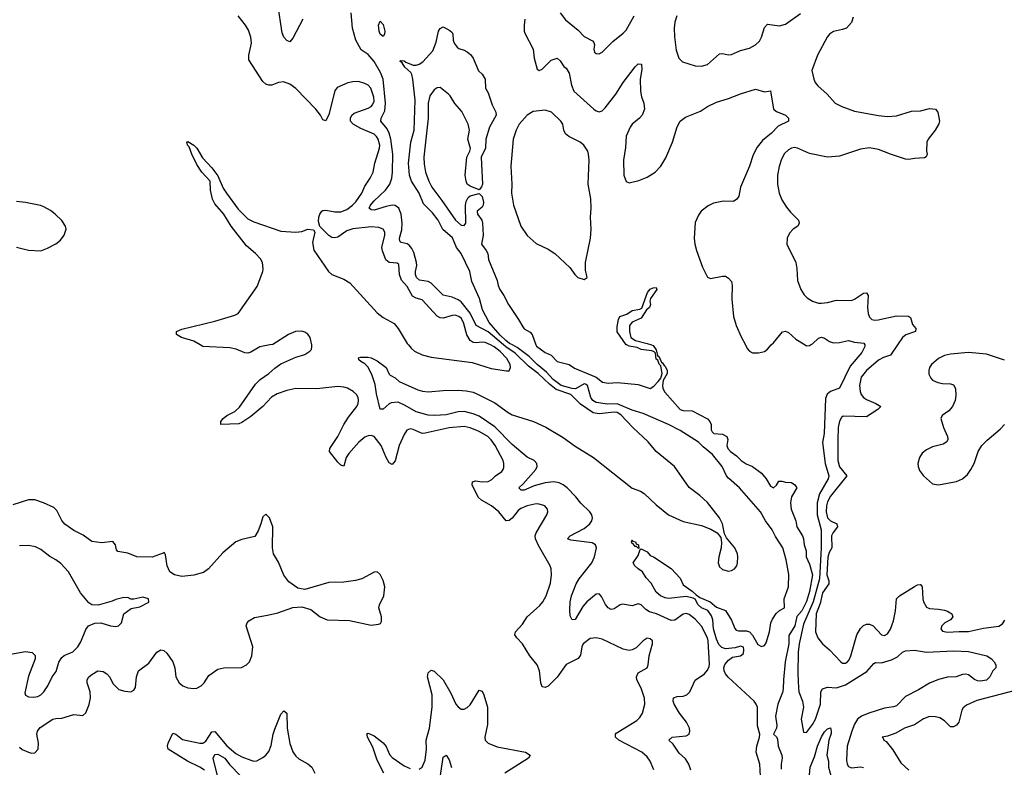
# Model space of a CAD drawing. Header units: inches. Extents: x 1682530 to 1839546, y 640742 to 791647.
# Tile 561 of 656: x 1821870 to 1828428, y 647189 to 652165. Entities that reach past the tile are written whole.
import ezdxf

# ---------------------------------------------------------------- set-up
doc = ezdxf.new("R2010")
doc.units = ezdxf.units.IN
doc.header["$MEASUREMENT"] = 0
doc.layers.add('B8624', color=7, linetype='Continuous')
doc.layers.add('B8625', color=7, linetype='Continuous')

msp = doc.modelspace()

# ---------------------------------------------------------------- linework, layer by layer
at = {"layer": 'B8624', "color": 5}
for points, elevation in [([(1823537.1, 650000), (1823470, 649987.2), (1823410, 649951.1), (1823390, 649946.4), (1823370, 649948.7), (1823312.3, 649972.3), (1823270, 649982), (1823089.7, 649989.7), (1823072.6, 650000)], 380), ([(1826092.9, 647172.9), (1826069.8, 647230), (1826050, 647258.3), (1826014, 647290), (1825861.3, 647370), (1825837.4, 647390), (1825837.4, 647410), (1825843.6, 647416.4), (1825980.7, 647499.3), (1826000.6, 647519.4), (1826017.2, 647550), (1826032.9, 647610), (1826030.9, 647649.1), (1826010, 647716.2), (1825981.4, 647770), (1825978.5, 647790), (1825990, 647817.1), (1826050, 647851), (1826056.9, 647870), (1826062, 647930), (1826085.2, 648010), (1826084, 648030), (1826070, 648044), (1826050, 648049), (1826022.8, 648030), (1825977, 647983), (1825950.4, 647969.6), (1825930, 647967.3), (1825890, 647975.8), (1825750, 648042.4), (1825709, 648051), (1825670, 648045.4), (1825624, 648010), (1825614.4, 647990), (1825605.1, 647934.9), (1825590, 647913.5), (1825510, 647874), (1825450, 647787.7), (1825390, 647729.8), (1825370, 647718.9), (1825350, 647724.5), (1825341.8, 647750), (1825331.7, 647830), (1825316.8, 647870), (1825268.5, 647930), (1825218.9, 648010), (1825180.5, 648050), (1825168.3, 648070), (1825171.5, 648090), (1825218, 648142), (1825249.7, 648190), (1825334.8, 648265.2), (1825355.1, 648290), (1825376, 648330), (1825405.9, 648414.1), (1825412, 648470), (1825409.7, 648510), (1825403.5, 648530), (1825325.3, 648665.3), (1825304.5, 648710), (1825302.7, 648730), (1825309.8, 648750), (1825380.5, 648870), (1825387.8, 648890), (1825386, 648906), (1825368.3, 648928.3), (1825330, 648940.5), (1825310, 648941.7), (1825250, 648928.8), (1825207.8, 648912.2), (1825190, 648897.6), (1825150, 648847.6), (1825130, 648832.2), (1825110, 648828.3), (1825060.4, 648890), (1825011.8, 648930), (1824946.1, 648966.1), (1824925.6, 648985.6), (1824891.7, 649050), (1824884.5, 649070), (1824886.4, 649090), (1824905.3, 649094.7), (1824950, 649088), (1824990, 649090.8), (1825015.3, 649104.7), (1825039.7, 649130), (1825081.8, 649158.2), (1825090.9, 649170), (1825094.5, 649185.5), (1825095, 649210), (1825089.8, 649230), (1825036.5, 649330), (1825010, 649369), (1824987.9, 649390), (1824930, 649424.7), (1824870, 649449.2), (1824830, 649458), (1824730, 649447.5), (1824570, 649412.2), (1824550, 649411.6), (1824490, 649438.3), (1824470, 649441.6), (1824447.9, 649432.1), (1824430, 649403.7), (1824398.5, 649330), (1824370, 649229.4), (1824350, 649204.7), (1824330, 649216.3), (1824310, 649251.3), (1824277.4, 649330), (1824231.6, 649390), (1824210, 649398), (1824190, 649395), (1824170, 649385.4), (1824130, 649352.1), (1824062, 649278), (1824044.1, 649250), (1824030, 649192.3), (1824010, 649199.7), (1823990, 649219.3), (1823934.3, 649290), (1823936.4, 649310), (1823988.2, 649390), (1824029, 649471), (1824060.3, 649519.7), (1824114.8, 649590), (1824123.5, 649610), (1824127.4, 649630), (1824123.5, 649650), (1824112.6, 649670), (1824091.2, 649691.2), (1824053.5, 649713.5), (1824030, 649720.2), (1823990, 649723), (1823850, 649709), (1823710, 649710.9), (1823650, 649696.6), (1823585.5, 649674.5), (1823546.8, 649653.2), (1823490.1, 649589.9), (1823410, 649524.1), (1823350, 649484.2), (1823330, 649476), (1823209, 649470), (1823209.5, 649490), (1823225.1, 649510), (1823249.6, 649530), (1823303.7, 649556.3), (1823334.9, 649585.1), (1823440.6, 649739.4), (1823471.2, 649770), (1823529.7, 649810), (1823570, 649846.4), (1823610, 649874.7), (1823710, 649918.5), (1823770, 649937.6), (1823802, 649958), (1823812.7, 649970), (1823817, 649990), (1823814.9, 650000)], 380), ([(1826340.3, 647170), (1826326.4, 647210), (1826304, 647244), (1826262.1, 647282.1), (1826221.8, 647341.8), (1826194, 647370), (1826215.3, 647390), (1826310, 647397.8), (1826329.6, 647410), (1826334.2, 647430), (1826331.8, 647450), (1826310.8, 647490), (1826263.9, 647550), (1826229.7, 647610), (1826221.3, 647630), (1826224.5, 647650), (1826250, 647659.5), (1826290, 647661.1), (1826314, 647670), (1826332.8, 647690), (1826370, 647767.7), (1826430, 647810.5), (1826450, 647835.5), (1826461.2, 647858.8), (1826464.4, 647875.6), (1826455.3, 648030), (1826450, 648050.6), (1826410, 648127.1), (1826370, 648174.1), (1826330, 648205.5), (1826310, 648213.5), (1826290, 648208.6), (1826232.5, 648167.5), (1826210, 648166.8), (1826111, 648210), (1826063.8, 648223.8), (1826040.2, 648240.2), (1826010, 648270.8), (1825990, 648277.2), (1825950, 648262.7), (1825885.4, 648274.6), (1825869.3, 648270.7), (1825830, 648243.1), (1825810, 648239.1), (1825790, 648249.7), (1825771.9, 648271.9), (1825745.9, 648325.9), (1825730, 648344), (1825710, 648340.8), (1825647.8, 648290), (1825620.7, 648259.3), (1825570, 648173.2), (1825548.7, 648170), (1825536.2, 648196.2), (1825533.6, 648233.6), (1825535.5, 648290), (1825544.6, 648330), (1825577.3, 648410), (1825597, 648443), (1825681.5, 648550), (1825699.3, 648590), (1825711, 648650), (1825704.2, 648670), (1825683.6, 648683.6), (1825541.1, 648701.1), (1825519.3, 648710), (1825536.9, 648730), (1825630, 648778.9), (1825667.7, 648810), (1825681.1, 648830), (1825685.5, 648850), (1825679.8, 648870), (1825666.8, 648890), (1825607.3, 648947.3), (1825573.6, 648990), (1825515.7, 649050), (1825490, 649069.2), (1825462.1, 649082.1), (1825428.7, 649088.7), (1825370, 649082.1), (1825296.9, 649063.1), (1825230, 649034), (1825210, 649033), (1825194.3, 649050), (1825223.7, 649076.3), (1825308.8, 649170), (1825317.1, 649190), (1825313.3, 649210), (1825297.4, 649230), (1825250, 649253.6), (1825150, 649336.9), (1825035.5, 649455.5), (1824930, 649525.2), (1824890, 649542.1), (1824830, 649557.4), (1824790, 649554.1), (1824710, 649535.1), (1824634, 649530), (1824590, 649532.1), (1824510, 649555.2), (1824437.7, 649597.7), (1824390, 649619.2), (1824344.9, 649615.1), (1824330, 649607.7), (1824290, 649573.6), (1824270, 649573.2), (1824245.5, 649674.5), (1824236.8, 649736.8), (1824217.7, 649797.7), (1824191.3, 649851.3), (1824170, 649875.3), (1824142, 649890), (1824130, 649902), (1824126, 649914), (1824141.2, 649918.8), (1824190, 649918), (1824210, 649914.4), (1824250, 649894), (1824310, 649850.4), (1824330, 649806), (1824338, 649798), (1824370, 649782), (1824398, 649758), (1824521.8, 649701.8), (1824552.1, 649692.1), (1824590, 649687.1), (1824690, 649696.5), (1824790, 649699.6), (1824844.4, 649695.6), (1824890, 649685), (1824915.9, 649675.9), (1825035.1, 649615.1), (1825123.9, 649550), (1825150, 649535.9), (1825292.7, 649490), (1825373.3, 649453.3), (1825490, 649384.5), (1825570, 649326.8), (1825691.3, 649251.3), (1825950, 649046), (1826005.9, 649025.9), (1826030, 649012.2), (1826110, 648935.8), (1826190.7, 648870), (1826290, 648824.5), (1826410, 648797.4), (1826473.6, 648773.6), (1826516.4, 648750), (1826539.3, 648719.3), (1826545.1, 648685.1), (1826542.4, 648650), (1826525.8, 648590), (1826521.5, 648550), (1826530, 648523.8), (1826550, 648506.3), (1826590, 648494.9), (1826610, 648498), (1826630, 648508.8), (1826645.7, 648530), (1826651, 648549), (1826652.2, 648590), (1826649.8, 648610), (1826632.5, 648650), (1826576.6, 648716.6), (1826563.8, 648743.8), (1826551.7, 648810), (1826530.4, 648850), (1826451.4, 648951.4), (1826399, 648999), (1826330, 649051.3), (1826230.2, 649190.2), (1826110, 649292), (1826055, 649355), (1825954.6, 649450), (1825874.1, 649534.1), (1825850, 649549.9), (1825830, 649553.1), (1825730, 649540.6), (1825690, 649549.3), (1825605.6, 649605.6), (1825539.9, 649670), (1825444.1, 649704.1), (1825398.7, 649738.7), (1825322.8, 649810), (1825258.2, 649858.2), (1825170, 649946.1), (1825107.6, 649987.6), (1825092.9, 650000)], 360), ([(1824460, 650000), (1824478, 649978), (1824499.7, 649959.7), (1824550, 649935.3), (1824610, 649919.6), (1824884.4, 649884.4), (1825010, 649842.6), (1825113, 649827), (1825131.1, 649828.9), (1825138.9, 649850), (1825136.1, 649870), (1825113.8, 649910), (1825070, 649957.7), (1825030, 649988.7), (1825006.3, 650000)], 380), ([(1826806.8, 647090), (1826799.7, 647210), (1826775, 647290), (1826778.5, 647330), (1826797.3, 647390), (1826799.3, 647410), (1826784.5, 647464.5), (1826783, 647590), (1826775.9, 647610), (1826760.8, 647630), (1826589.5, 647789.5), (1826570.9, 647810), (1826561.2, 647830), (1826560.1, 647850), (1826566.2, 647873.8), (1826590, 647902.2), (1826618.6, 647921.4), (1826670, 647930.5), (1826690, 647945.5), (1826693.6, 647970), (1826690, 647989), (1826670, 647994.5), (1826635.8, 647984.2), (1826570, 647976.6), (1826545.7, 647985.7), (1826525.7, 648005.7), (1826510, 648040.9), (1826490, 648109.6), (1826486.9, 648170), (1826476.8, 648196.8), (1826452.8, 648232.8), (1826410, 648251.1), (1826388.5, 648270), (1826368, 648308), (1826355, 648315), (1826310, 648324.6), (1826192.3, 648312.3), (1826170, 648316), (1826139, 648330), (1826110, 648354), (1826074.8, 648414.8), (1826042, 648450), (1826018, 648490), (1825989.3, 648509.3), (1825968, 648530), (1825955.3, 648550), (1825990, 648598), (1826002, 648638), (1826010, 648642), (1826050, 648622.8), (1826070, 648598), (1826092, 648590), (1826210, 648511), (1826268.5, 648448.5), (1826290, 648404), (1826350, 648361.7), (1826376.3, 648336.3), (1826399.3, 648319.3), (1826467.9, 648290), (1826510, 648254.4), (1826570, 648232.4), (1826610, 648167.7), (1826632.8, 648112.8), (1826642, 648102), (1826657.4, 648097.4), (1826710, 648096.9), (1826730.1, 648090.1), (1826750, 648067.7), (1826785.6, 648005.6), (1826810, 647993.1), (1826830, 647999.2), (1826842.6, 648017.4), (1826864.3, 648090), (1826873.2, 648150), (1826884.8, 648175.2), (1826908.2, 648211.8), (1826930, 648233.2), (1826962.9, 648250), (1826960.8, 648310), (1826990.9, 648390), (1826992.5, 648472.5), (1826975.5, 648570), (1826952.7, 648650), (1826904.4, 648724.4), (1826882.6, 648770), (1826837.3, 648830), (1826804.2, 648890), (1826664, 649050), (1826590, 649114.4), (1826577.7, 649130), (1826549.8, 649190), (1826485, 649270), (1826421.1, 649321.1), (1826392, 649352), (1826269, 649430), (1826191.4, 649471.4), (1826023.3, 649543.3), (1825950, 649566.6), (1825850, 649607.3), (1825785, 649605), (1825710, 649617), (1825687.4, 649630), (1825674.3, 649650), (1825650.8, 649730.8), (1825639.6, 649739.6), (1825630, 649742.2), (1825571.1, 649708.9), (1825550, 649709.5), (1825476.7, 649730), (1825422.4, 649770), (1825378.6, 649818.6), (1825315.6, 649870), (1825262.5, 649922.5), (1825184.1, 649984.1), (1825152.9, 650000)], 340), ([(1825308.7, 650000), (1825311.7, 649991.7), (1825370, 649950.4), (1825410, 649932), (1825450, 649890.4), (1825530, 649869.3), (1825566, 649846), (1825710, 649786.4), (1825752.7, 649752.7), (1825790, 649746.2), (1825850.6, 649749.4), (1825990, 649736.3), (1826070, 649710.8), (1826094.6, 649725.4), (1826123.1, 649756.9), (1826140.5, 649779.5), (1826148.9, 649810), (1826140.6, 649860.6), (1826130, 649872.7), (1826119.8, 649899.8), (1826110, 649906.6), (1826104.4, 649944.4), (1826094.8, 649954.8), (1826080.1, 649960.1), (1826010, 649969.9), (1825983, 649983), (1825930, 649991.7), (1825912.9, 650000)], 340), ([(1826078.1, 650000), (1826090, 649995.6), (1826110, 649966.8), (1826117.3, 649930), (1826122.4, 649922.4), (1826130, 649920.5), (1826143.9, 649883.9), (1826150, 649884.2), (1826162.5, 649862.5), (1826170, 649858), (1826183.2, 649830), (1826182.3, 649810), (1826156.7, 649763.3), (1826151.1, 649730), (1826153.5, 649710), (1826166.1, 649686.1), (1826270.1, 649570.1), (1826290, 649563.7), (1826350, 649562.7), (1826450, 649509.4), (1826466.3, 649490), (1826474.5, 649470), (1826474.7, 649434.7), (1826481.2, 649421.2), (1826494, 649410), (1826550, 649405.9), (1826579.3, 649390), (1826586, 649370), (1826578.8, 649330), (1826585.5, 649310), (1826605.3, 649290), (1826643.1, 649263.1), (1826674.4, 649230), (1826707.9, 649207.9), (1826751.6, 649190), (1826810, 649145.8), (1826842.5, 649110), (1826870, 649059.6), (1826890.5, 649049.5), (1826910, 649067), (1826927.2, 649092.8), (1826945.5, 649094.5), (1826970, 649086.8), (1827010, 649083.5), (1827033.2, 649070), (1827045.2, 649050), (1827010.8, 648989.2), (1827004.2, 648950), (1827007.8, 648907.8), (1827039.3, 648830), (1827046.4, 648790), (1827082.8, 648730), (1827090, 648710.6), (1827094.2, 648670), (1827108.1, 648630), (1827107.6, 648590), (1827130, 648540.5), (1827149.5, 648470), (1827130, 648358.3), (1827110, 648291.9), (1827079.8, 648230), (1827046.4, 648193.6), (1827032, 648130), (1826993.7, 648066.3), (1826992.1, 648010), (1826969.1, 647890.9), (1826956.9, 647770), (1826955.4, 647710), (1826950, 647686.3), (1826919, 647610), (1826903.9, 647530), (1826912.2, 647470), (1826910.4, 647450), (1826890.6, 647410), (1826910, 647390.6), (1826916.4, 647376.4), (1826920.9, 647330), (1826946.8, 647270), (1826949.3, 647250), (1826942.6, 647210), (1826942.7, 647177.3)], 340), ([(1826703.6, 650000), (1826716.3, 649976.3), (1826730, 649959.3), (1826751.5, 649948.5), (1826790, 649948.5), (1826830, 649957.6), (1826850, 649972.4), (1826875.7, 650000)], 360), ([(1827497.9, 650000), (1827498.7, 649998.7), (1827499.5, 649990), (1827477.8, 649950), (1827400.7, 649859.3), (1827330, 649711.8), (1827270, 649690.8), (1827247.5, 649672.5), (1827236, 649644), (1827227.9, 649410), (1827218, 649350), (1827233.7, 649210), (1827259.3, 649130), (1827255.4, 649110), (1827196.3, 649010), (1827181, 648950), (1827181.7, 648870), (1827207.6, 648770), (1827208.9, 648750), (1827209.1, 648649.1), (1827197.5, 648442.5), (1827155.5, 648290), (1827090, 648142.6), (1827061.4, 648010), (1827055.9, 647955.9), (1827052, 647812), (1827056.5, 647716.5), (1827060.4, 647690), (1827083.5, 647630), (1827091.1, 647590), (1827073.8, 647510), (1827090, 647422), (1827110, 647421.1), (1827150, 647473.8), (1827171.1, 647510), (1827203.2, 647610), (1827206.8, 647690), (1827218, 647710), (1827250, 647722.9), (1827310, 647716.8), (1827370, 647736.6), (1827512.7, 647827.3), (1827559.4, 647880.6), (1827570, 647885.4), (1827610, 647883.5), (1827676.2, 647903.8), (1827715.7, 647924.3), (1827750, 647954.4), (1827770, 647964.4), (1827830, 647968), (1827910, 647956.1), (1828090, 647964.6), (1828190, 647959), (1828311.7, 647931.7), (1828342, 647910), (1828361, 647890), (1828372, 647870), (1828372, 647850), (1828351.3, 647830), (1828330.8, 647790), (1828310, 647767.8), (1828270, 647762.2), (1828250, 647764.8), (1828230, 647772.8), (1828190, 647803.5), (1828170, 647808.5), (1828150, 647807.4), (1828108.2, 647791.8), (1828050, 647787.7), (1827990, 647774), (1827930, 647749), (1827856, 647704), (1827770, 647659.9), (1827710, 647598.2), (1827690, 647591.2), (1827630, 647583), (1827525.8, 647550), (1827477.2, 647530), (1827450, 647508.9), (1827430, 647476), (1827411.4, 647430), (1827381.5, 647330), (1827377, 647237), (1827380.6, 647210), (1827390, 647194.3), (1827410, 647185), (1827470, 647191), (1827490, 647187.4)], 360), ([(1827102.4, 650000), (1827110, 649995.3), (1827130, 649996.5), (1827136.7, 650000)], 360), ([(1827715.6, 650000), (1827670, 649931.7), (1827622.8, 649917.2), (1827590, 649898), (1827510.1, 649830), (1827474.9, 649785.1), (1827462.6, 649730), (1827467.5, 649690), (1827475.5, 649670), (1827490.8, 649650), (1827510, 649636.3), (1827573.1, 649610), (1827605.3, 649590), (1827585.3, 649570), (1827510, 649522.2), (1827354, 649526), (1827342.5, 649517.5), (1827330, 649492.3), (1827322.3, 649450), (1827318.5, 649370), (1827318.1, 649230), (1827330, 649189.2), (1827378.6, 649130), (1827270, 648993.8), (1827250, 648955.8), (1827242.9, 648930), (1827240.8, 648890), (1827250.1, 648850), (1827270, 648828.4), (1827313.4, 648810), (1827317.1, 648790), (1827287.7, 648752.3), (1827276.4, 648730), (1827278.7, 648650), (1827261.1, 648618.9), (1827252.7, 648587.3), (1827245.3, 648470), (1827258.3, 648430), (1827260.1, 648410), (1827216.2, 648350), (1827201.5, 648278.5), (1827175, 648210), (1827169.3, 648090), (1827185.8, 648050), (1827217.8, 648010), (1827262.6, 647970), (1827338, 647890), (1827350, 647882.6), (1827370, 647882.6), (1827383.7, 647890), (1827395.5, 647904.5), (1827405.1, 647930), (1827444.6, 648070), (1827470, 648113.4), (1827490, 648132.1), (1827510, 648141.6), (1827530, 648142.4), (1827553.4, 648130), (1827610, 648070.4), (1827630, 648066), (1827650, 648078), (1827670, 648107.7), (1827690, 648164), (1827702.9, 648230), (1827710.8, 648310), (1827729.7, 648330), (1827830, 648393.2), (1827850, 648404), (1827866.4, 648406.4), (1827870, 648406.4), (1827880.9, 648390), (1827885.5, 648310), (1827890.2, 648290), (1827910, 648254.6), (1827930, 648245), (1827990, 648242.4), (1828030, 648234.8), (1828050, 648228.2), (1828078.9, 648210), (1828084.2, 648190), (1828070.4, 648170), (1828032.7, 648150), (1828012, 648130), (1828005.3, 648110), (1828015.1, 648095.1), (1828048.4, 648088.4), (1828126.4, 648093.6), (1828190, 648092.2), (1828290, 648115.2), (1828391.5, 648128.5), (1828416.5, 648143.5), (1828431.9, 648168.1)], 380), ([(1828430, 649898), (1828310, 649938.5), (1828190, 649949.9), (1828070, 649938.7), (1828030, 649930.8), (1827990, 649909.7), (1827943.2, 649870), (1827930.2, 649850), (1827925, 649830), (1827925.6, 649805.6), (1827938.7, 649778.7), (1827950, 649766.7), (1827984.9, 649750), (1828016.3, 649743.7), (1828070, 649741.2), (1828090, 649733.8), (1828102.6, 649710), (1828104.7, 649664.7), (1828100.1, 649630), (1828083.2, 649590), (1828058.3, 649561.7), (1828014.4, 649530), (1828006, 649510), (1828022.8, 649450), (1828049.1, 649390), (1828051.6, 649370), (1828045.4, 649354.6), (1828020.9, 649339.1), (1827950, 649321.6), (1827910, 649303.1), (1827880.5, 649279.5), (1827862.8, 649250), (1827852.6, 649210), (1827853.8, 649190), (1827863.4, 649163.4), (1827889.3, 649129.3), (1827950, 649076.4), (1827988.5, 649068.5), (1828110, 649091.3), (1828150, 649107.9), (1828182.8, 649137.2), (1828205.6, 649170), (1828226.4, 649210), (1828253.3, 649290), (1828277.7, 649330), (1828312.7, 649367.3), (1828400, 649440), (1828430, 649470.4)], 420), ([(1821870, 647322), (1821887.8, 647307.8), (1821930, 647288.8), (1821950, 647283.7), (1821970, 647285.3), (1821993.3, 647310), (1821996.5, 647350), (1821985.5, 647410), (1821989.8, 647430), (1822006.7, 647453.3), (1822090, 647508.3), (1822110, 647514.5), (1822150, 647515.9), (1822230, 647541.2), (1822290, 647533), (1822310, 647550.6), (1822333.6, 647606.4), (1822342.4, 647650), (1822340.2, 647690), (1822319.8, 647750), (1822319.3, 647770), (1822331.1, 647790), (1822350, 647806.7), (1822390, 647830.2), (1822426.8, 647826.8), (1822451.6, 647811.6), (1822469.5, 647789.5), (1822490, 647747.2), (1822530, 647707.6), (1822570, 647694.6), (1822610, 647692), (1822630, 647701.3), (1822640.9, 647719.1), (1822647.8, 647790), (1822662.2, 647830), (1822730, 647881.7), (1822784, 647956), (1822810, 647971.3), (1822830, 647965.2), (1822850, 647949.2), (1822890.5, 647890.5), (1822903.7, 647850), (1822910.8, 647790.8), (1822931.5, 647750), (1822957.6, 647730), (1822990, 647718), (1823030, 647712.3), (1823050, 647714.7), (1823079.1, 647730), (1823098.7, 647750), (1823130, 647798.7), (1823190, 647842.6), (1823230, 647851.6), (1823346.7, 647853.3), (1823380.9, 647870), (1823400.5, 647890), (1823417.2, 647930), (1823423.1, 647990), (1823379.5, 648130), (1823384.5, 648150), (1823395.4, 648164.6), (1823433.4, 648186.6), (1823519.7, 648200.3), (1823590, 648218), (1823688.3, 648251.7), (1823750, 648256.5), (1823810, 648239.5), (1823870.6, 648190), (1823918, 648170), (1824065.8, 648165.8), (1824210, 648134.9), (1824259.6, 648140.4), (1824273.6, 648146.4), (1824280.9, 648159.1), (1824280.7, 648190), (1824261.3, 648250), (1824266.3, 648270), (1824295.4, 648330), (1824302.2, 648390), (1824291.9, 648431.9), (1824271.4, 648471.4), (1824250, 648489.2), (1824230, 648486.6), (1824150, 648444.2), (1824107.6, 648432.4), (1824030, 648420.3), (1823930, 648419.4), (1823770, 648371.3), (1823722.2, 648382.2), (1823662.2, 648422.2), (1823630, 648467.3), (1823593.9, 648553.9), (1823561.3, 648610), (1823554, 648650), (1823557.2, 648790), (1823533.2, 648850), (1823510, 648873.2), (1823490, 648855.3), (1823477.3, 648810), (1823457.5, 648762.5), (1823435.3, 648724.7), (1823350, 648705.1), (1823310, 648689.5), (1823223.5, 648616.5), (1823127.6, 648510), (1823095.4, 648484.6), (1823030, 648466.6), (1822950, 648458.6), (1822900.7, 648470), (1822871.1, 648490), (1822852.4, 648530), (1822842, 648602), (1822835.3, 648615.3), (1822830, 648618), (1822826.8, 648613.2), (1822752.7, 648587.3), (1822650, 648589.9), (1822590, 648613.1), (1822524.2, 648624.2), (1822515.6, 648635.6), (1822509.4, 648670), (1822490, 648691.8), (1822416.9, 648683.1), (1822350, 648691.1), (1822293.9, 648733.9), (1822230, 648765), (1822170, 648806.6), (1822151.1, 648831.1), (1822117.6, 648897.6), (1822098.3, 648918.3), (1822029.6, 648950), (1821970, 648969), (1821930, 648969.8), (1821823.9, 648936.1)], 420), ([(1821810, 647941.1), (1821910, 647959.2), (1821953.3, 647953.3), (1821972.7, 647932.7), (1821972.9, 647910), (1821930, 647796), (1821905.1, 647685.1), (1821908.9, 647668.9), (1821930, 647658), (1821964.1, 647655.9), (1821990, 647660.5), (1822010, 647670.6), (1822030, 647690.6), (1822056.9, 647730), (1822085.6, 647790), (1822112.9, 647827.1), (1822130.9, 647889.1), (1822150, 647920.5), (1822166.5, 647933.5), (1822223.3, 647956.7), (1822258.3, 647990), (1822277.2, 648022.8), (1822310, 648106.8), (1822328.7, 648131.3), (1822370, 648148.5), (1822410, 648150.4), (1822474, 648130), (1822510, 648124.9), (1822528, 648130), (1822549, 648150), (1822564, 648210), (1822613.6, 648246.4), (1822670, 648256.3), (1822731.3, 648288.7), (1822728.7, 648310), (1822690, 648320.9), (1822630, 648308.7), (1822610, 648308.7), (1822590, 648319), (1822556, 648316), (1822510, 648306.6), (1822485.8, 648294.2), (1822392.5, 648267.5), (1822350, 648269.4), (1822330, 648282.7), (1822275.6, 648350), (1822194.3, 648490), (1822144.5, 648544.5), (1822110.7, 648570.7), (1822070, 648593), (1822010, 648638.7), (1821976.2, 648656.2), (1821930, 648665.1), (1821870, 648664)], 440), ([(1824530, 647175.8), (1824549.8, 647190.2), (1824570, 647236), (1824580.2, 647310), (1824577.9, 647370), (1824599.9, 647450), (1824618.4, 647590), (1824617.3, 647670), (1824587.2, 647790), (1824590, 647818), (1824610, 647836.3), (1824630, 647827.7), (1824690, 647771.3), (1824742.5, 647682.5), (1824775.6, 647610), (1824790, 647590.4), (1824810, 647576.5), (1824830, 647576), (1824850, 647585.7), (1824870, 647605.3), (1824930, 647701.3), (1824950, 647695.8), (1824962, 647670), (1824985.9, 647590), (1824986.3, 647473.7), (1824967, 647390), (1824970.4, 647370), (1824990.2, 647350.2), (1825050, 647324.7), (1825238.8, 647290), (1825270.3, 647270), (1825258.7, 647250), (1825101.1, 647150)], 380), ([(1828510, 647701.1), (1828245.8, 647634.2), (1828176.7, 647603.3), (1828154.4, 647585.6), (1828143.8, 647570), (1828125.8, 647490), (1828110.1, 647469.9), (1828090, 647457.7), (1828070, 647457.4), (1828030, 647497.4), (1827998, 647518), (1827970, 647525.7), (1827930, 647526), (1827890, 647512.2), (1827830, 647472.2), (1827762, 647450), (1827704.8, 647415.2), (1827650, 647396), (1827614, 647390), (1827622, 647382), (1827624.7, 647370), (1827639.9, 647359.9), (1827684.8, 647304.8), (1827737.6, 647217.6), (1827791.3, 647170)], 380), ([(1823101.6, 647170), (1823070.2, 647190.2), (1822986.8, 647230), (1822859.2, 647310), (1822854.4, 647330), (1822858.7, 647350), (1822890, 647416), (1822910, 647410.2), (1822954.1, 647374.1), (1823070, 647348.6), (1823090, 647348.4), (1823110, 647362.8), (1823150, 647423.9), (1823170, 647426), (1823250, 647332.5), (1823310, 647281.5), (1823350, 647258.4), (1823410, 647235.4), (1823430, 647230.2), (1823450, 647231.9), (1823490, 647253.5), (1823510, 647269.4), (1823530, 647294.7), (1823545.9, 647334.1), (1823558.4, 647410), (1823570, 647442.8), (1823610, 647542.6), (1823630, 647564), (1823649.1, 647549.1), (1823651.4, 647448.6), (1823670, 647346.4), (1823690, 647291.7), (1823710, 647263.2), (1823730, 647245.8), (1823790, 647211.4), (1823815.8, 647190), (1823835.8, 647150)], 380), ([(1827123.9, 647063.9), (1827134.3, 647190), (1827162.7, 647257.3), (1827183.7, 647330), (1827210, 647390.4), (1827230, 647424.4), (1827250, 647444.4), (1827270, 647450.8), (1827275.6, 647430), (1827274.1, 647414.1), (1827259.6, 647370), (1827245.5, 647270), (1827255.8, 647230), (1827257.7, 647190), (1827279.8, 647110)], 340), ([(1824294.6, 647150), (1824250, 647237.2), (1824222.5, 647322.5), (1824186.3, 647390), (1824185.4, 647405.4), (1824180.9, 647410), (1824190, 647414.9), (1824230, 647397.1), (1824290.6, 647350.6), (1824310, 647327.2), (1824333.9, 647273.9), (1824350, 647252.8), (1824430, 647197.8), (1824470, 647180.2)], 380), ([(1823203.9, 647070), (1823158.8, 647250), (1823170, 647273.8), (1823190, 647276.3), (1823236.3, 647250), (1823268.4, 647208.4), (1823342.4, 647130)], 360), ([(1824665.4, 647090), (1824690, 647256), (1824710, 647270.5), (1824730, 647238.8), (1824746.6, 647186.6)], 360)]:
    msp.add_lwpolyline(points, dxfattribs=dict(at, elevation=elevation))
at = {"layer": 'B8624', "color": 5, "elevation": 340}
msp.add_lwpolyline([(1825994, 648646), (1825990, 648648), (1825978, 648658), (1825970, 648658), (1825956.4, 648676.4), (1825950, 648678), (1825944, 648690), (1825950, 648702), (1825954.8, 648694.8), (1825971, 648690), (1825976.9, 648676.9), (1825991, 648670)], close=True, dxfattribs=at)
at = {"layer": 'B8625', "color": 5}
for points, elevation in [([(1823756.5, 652170), (1823690, 652042.7), (1823670, 652017.2), (1823650, 652026), (1823630, 652049.2), (1823617.4, 652077.4), (1823590, 652269.2)], 360), ([(1825092.9, 650000), (1824990, 650087.1), (1824910.5, 650130), (1824870.7, 650210.7), (1824810, 650287.3), (1824790, 650301.5), (1824750, 650319), (1824691.5, 650331.5), (1824610, 650411.8), (1824590, 650423.4), (1824532.1, 650432.1), (1824512.5, 650450), (1824505.8, 650470), (1824505.9, 650490), (1824514.4, 650530), (1824514.1, 650550), (1824496.3, 650616.3), (1824482.8, 650642.8), (1824464.3, 650664.3), (1824450, 650673.7), (1824410, 650682.3), (1824401.2, 650690), (1824400.2, 650710), (1824414.3, 650765.7), (1824417.4, 650810), (1824410.6, 650870.6), (1824394.8, 650910), (1824370, 650928.4), (1824350, 650929.9), (1824310, 650922.7), (1824230, 650897.7), (1824210, 650898.7), (1824197.2, 650910), (1824206.6, 650930), (1824230, 650958.5), (1824307, 651030), (1824336, 651070), (1824348, 651110), (1824353.6, 651150), (1824356, 651270), (1824342.5, 651370), (1824331.8, 651410), (1824318.2, 651438.2), (1824276.2, 651490), (1824277.3, 651510), (1824301, 651559), (1824306.9, 651610), (1824291, 651770), (1824274, 651814), (1824230, 651886.4), (1824190, 651934), (1824144.9, 651964.9), (1824108.7, 652028.7), (1824087, 652110), (1824077.3, 652210)], 360), ([(1825470.3, 652210), (1825505.1, 652165.1), (1825590, 652094.9), (1825630, 652053.7), (1825684.7, 652024.7), (1825694.2, 652014.2), (1825697.6, 651997.6), (1825694.9, 651970), (1825699.5, 651950), (1825710, 651939.5), (1825730, 651939), (1825750, 651950.3), (1825820.5, 652019.5), (1825890, 652074.9), (1825910, 652096.4), (1825963.1, 652190)], 380), ([(1825006.3, 650000), (1824970, 650017.3), (1824950, 650019.4), (1824910, 650013.7), (1824890, 650016.8), (1824870.4, 650030.4), (1824848.4, 650068.4), (1824825.7, 650150), (1824810, 650178.8), (1824796, 650190), (1824770, 650198.2), (1824750, 650196.2), (1824690, 650177.7), (1824670, 650179.8), (1824650, 650192.8), (1824550, 650300.5), (1824510, 650310.8), (1824485.7, 650325.7), (1824450, 650388.6), (1824412.1, 650432.1), (1824400.5, 650470), (1824395.3, 650535.3), (1824384.9, 650544.9), (1824330, 650548.8), (1824307.9, 650567.9), (1824286.6, 650626.6), (1824282.8, 650650), (1824302.9, 650730), (1824301.5, 650750), (1824290, 650771.3), (1824261.6, 650781.6), (1824210, 650786.5), (1824090, 650773.8), (1824050, 650759.8), (1823990, 650717.4), (1823970, 650712.6), (1823950, 650716.3), (1823929.7, 650729.7), (1823869.1, 650789.1), (1823861.2, 650821.2), (1823863, 650850), (1823868.2, 650870), (1823882.9, 650890), (1823890, 650895.8), (1823910, 650896.9), (1823970, 650885.6), (1824010, 650885.9), (1824050, 650902.3), (1824087.8, 650930), (1824110, 650952.5), (1824148.2, 651010), (1824170, 651056.9), (1824205.2, 651110), (1824223.7, 651150), (1824236.5, 651210), (1824267.5, 651310), (1824268.2, 651330), (1824257.7, 651370), (1824247.6, 651387.6), (1824230, 651402.7), (1824141.3, 651441.3), (1824091.2, 651470), (1824074, 651490), (1824072.4, 651510), (1824082, 651530), (1824097.5, 651542.5), (1824190, 651576.6), (1824210, 651587.4), (1824220.4, 651599.6), (1824230, 651624), (1824229.3, 651650), (1824207.8, 651710), (1824190, 651729.8), (1824170, 651741.4), (1824126.9, 651753.1), (1824090, 651752.2), (1824055.3, 651744.7), (1823985.2, 651714.8), (1823968.3, 651691.7), (1823930, 651534), (1823910, 651493.2), (1823896.5, 651496.5), (1823890, 651499), (1823874.5, 651530), (1823842.6, 651570), (1823710, 651707.2), (1823670, 651736), (1823628.2, 651751.8), (1823593.7, 651746.3), (1823550, 651729.8), (1823530, 651729.7), (1823510, 651736), (1823490, 651754), (1823397.3, 651897.3), (1823395.7, 651930), (1823413.3, 652010), (1823408.8, 652050), (1823394.6, 652094.6), (1823375.1, 652130), (1823324.4, 652190)], 380), ([(1825235.4, 652170), (1825229.3, 652130), (1825230.1, 652090), (1825234.9, 652074.9), (1825289.2, 651970), (1825296, 651910), (1825315.6, 651835.6), (1825330, 651827.4), (1825350, 651836), (1825410, 651896.9), (1825450, 651908.4), (1825470, 651890.5), (1825494.3, 651854.3), (1825510, 651841.7), (1825530, 651810.4), (1825544.2, 651730), (1825561.7, 651690), (1825694.3, 651570), (1825710, 651558.2), (1825730, 651552.4), (1825750, 651559), (1825770, 651578), (1825841, 651670), (1825890, 651747.7), (1825970, 651850.7), (1825990, 651870.8), (1826010.4, 651870.4), (1826012.8, 651832.8), (1826002.8, 651770), (1826005, 651690), (1826012, 651652), (1826027, 651610), (1826030.4, 651570), (1826016.3, 651530), (1825999.1, 651510), (1825950, 651469.7), (1825935.3, 651450), (1825910.2, 651390), (1825905.3, 651314.7), (1825890.6, 651230), (1825893, 651130), (1825910, 651087.3), (1825930, 651080.4), (1825994.7, 651094.7), (1826050, 651116.6), (1826102.7, 651150), (1826140.3, 651190), (1826174.4, 651245.6), (1826218, 651350), (1826248.1, 651451.9), (1826270, 651490.7), (1826303.8, 651516.2), (1826403.6, 651556.4), (1826450, 651586.7), (1826510, 651616.4), (1826590, 651640.5), (1826670, 651672.7), (1826770, 651702), (1826830, 651684.9), (1826870, 651691.3), (1826890.8, 651570), (1826910, 651554), (1826971, 651530), (1826990.8, 651510), (1826991, 651490), (1826922.7, 651457.3), (1826877.4, 651410), (1826818, 651362), (1826782.9, 651317.1), (1826754.6, 651265.4), (1826730, 651189.3), (1826670.5, 651050), (1826659.1, 650990), (1826646.8, 650970), (1826623.8, 650956.2), (1826557.1, 650957.1), (1826490, 650943.1), (1826454.7, 650925.3), (1826409.2, 650890), (1826390, 650863.5), (1826370, 650816), (1826362.9, 650710), (1826367.2, 650670), (1826378.6, 650630), (1826417.3, 650517.3), (1826450, 650450.8), (1826470, 650442), (1826550, 650458.8), (1826570, 650458), (1826590, 650444.7), (1826610, 650422), (1826615.5, 650395.5), (1826614, 650306), (1826623.2, 650190), (1826642.4, 650130), (1826674.4, 650054.4), (1826703.6, 650000)], 360), ([(1826246.2, 652190), (1826233.4, 652150), (1826229.3, 652110), (1826232, 652052), (1826243, 651963), (1826259.3, 651910), (1826284.5, 651884.5), (1826370, 651858), (1826410, 651855.8), (1826450, 651868.2), (1826530, 651937.4), (1826550, 651940.3), (1826590, 651931.4), (1826610, 651934.2), (1826670, 651959.4), (1826730, 651975.9), (1826770, 651997.3), (1826796.6, 652023.4), (1826810.9, 652050), (1826830, 652114), (1826850, 652136.3), (1826930, 652125.2), (1826970, 652135.5), (1827070, 652207.4)], 380), ([(1827422, 652182), (1827410, 652147), (1827377.1, 652110), (1827350, 652099.3), (1827290, 652087.3), (1827263.2, 652070), (1827247.1, 652050), (1827184.2, 651930), (1827146.5, 651826.5), (1827158.3, 651770), (1827167.8, 651747.8), (1827185.4, 651725.4), (1827248.8, 651668.8), (1827301.5, 651610), (1827346.7, 651586.7), (1827430, 651556.1), (1827590, 651527.6), (1827650, 651521.9), (1827710, 651525.8), (1827810, 651555.6), (1827870, 651559.6), (1827930, 651573.7), (1827970.4, 651570.4), (1827986, 651550), (1827996, 651490), (1827991.1, 651471.1), (1827967.3, 651430), (1827921.6, 651370), (1827912.7, 651350), (1827910.6, 651290.6), (1827914, 651270), (1827907.3, 651252.7), (1827895.2, 651244.8), (1827830, 651242.4), (1827790, 651234.7), (1827770, 651236.9), (1827670, 651269.8), (1827590, 651302), (1827530, 651312.4), (1827470, 651304.5), (1827330, 651257.4), (1827250, 651249.3), (1827130, 651275.7), (1827050, 651310.6), (1827030, 651313.6), (1827010, 651309.8), (1826990, 651299.3), (1826964.6, 651275.4), (1826943, 651237), (1826928.2, 651188.2), (1826918, 651130), (1826916.3, 651070), (1826929.3, 651010), (1826947.2, 650967.2), (1826977.4, 650917.4), (1827003.3, 650883.3), (1827056.9, 650830), (1827062.6, 650810), (1827052.2, 650790), (1827021.6, 650770), (1826996.3, 650743.7), (1826982, 650710), (1826980.3, 650670), (1827038.5, 650550), (1827045.8, 650510), (1827051.3, 650430), (1827072.9, 650370), (1827093.9, 650333.9), (1827114, 650314), (1827150, 650291.3), (1827190, 650278.6), (1827210, 650277.5), (1827250, 650282.2), (1827310, 650298.3), (1827410, 650296.1), (1827430, 650304.4), (1827490, 650344), (1827510, 650348.2), (1827520.3, 650330), (1827516.3, 650250), (1827521.6, 650210), (1827530, 650185.7), (1827545.7, 650170), (1827565.5, 650165.5), (1827588, 650168), (1827710, 650194.6), (1827790, 650191.6), (1827802.2, 650182.2), (1827817.4, 650137.4), (1827838.7, 650110), (1827836.3, 650090), (1827771.7, 650068.3), (1827749.4, 650050.6), (1827715.6, 650000)], 380), ([(1825152.9, 650000), (1825133.3, 650010), (1825108, 650030), (1825070, 650066.1), (1824998, 650150), (1824953.6, 650233.6), (1824932.2, 650310), (1824881.6, 650421.6), (1824867.4, 650490), (1824811.3, 650610), (1824779.2, 650650), (1824753.2, 650713.2), (1824689.3, 650769.3), (1824656.3, 650830), (1824619.8, 650879.8), (1824559.4, 650939.4), (1824530.6, 651010.6), (1824479.3, 651090), (1824465.5, 651130), (1824460.2, 651210), (1824474.5, 651350), (1824497.9, 651430), (1824505, 651630), (1824489.6, 651770), (1824481.3, 651801.3), (1824474.3, 651814.3), (1824434.6, 651850), (1824418, 651878), (1824402.6, 651890), (1824410, 651894.2), (1824430, 651892.2), (1824441.8, 651881.8), (1824490, 651862.8), (1824510, 651863.3), (1824530, 651870.1), (1824554.3, 651885.7), (1824622, 651958), (1824644, 652016), (1824660.6, 652090), (1824670, 652107.4), (1824690, 652117.3), (1824734.4, 652094.4), (1824750, 652080.7), (1824755.8, 652070), (1824757.8, 652030), (1824764, 652010), (1824783, 651983), (1824794.3, 651974.3), (1824830, 651963.5), (1824850, 651952), (1824872.9, 651932.9), (1824889.6, 651910), (1824925.8, 651825.8), (1824950, 651802.6), (1824969.3, 651770), (1824972.7, 651710), (1824990, 651677.8), (1825018, 651598), (1825041.8, 651550), (1825044.6, 651530), (1824999.9, 651450), (1824975.1, 651370), (1824973.3, 651310), (1824943.2, 651250), (1824951.5, 651070), (1824946.4, 651053.6), (1824930, 651033), (1824870, 651057.1), (1824851.1, 651070), (1824843, 651090), (1824836.2, 651130), (1824847.2, 651250), (1824868.7, 651290), (1824872.5, 651307.5), (1824855.6, 651370), (1824864.9, 651430), (1824857.2, 651470), (1824814.1, 651554.1), (1824767.7, 651607.7), (1824737.7, 651657.7), (1824725.5, 651670), (1824670, 651714.8), (1824650, 651712.9), (1824630, 651698), (1824602.2, 651657.8), (1824591.6, 651610), (1824590.1, 651510.1), (1824561.5, 651250), (1824563.2, 651203.2), (1824573.6, 651150), (1824594.4, 651090), (1824614.1, 651050), (1824681.9, 650961.9), (1824773.3, 650830), (1824810, 650797.9), (1824830, 650795.4), (1824842, 650810), (1824839.6, 650930), (1824844.4, 650955.6), (1824858, 650982), (1824870, 650992.6), (1824930, 651007.4), (1824950, 650987.6), (1824959.4, 650950), (1824957.9, 650930), (1824950, 650917.5), (1824917.3, 650890), (1824919.7, 650870), (1824947.9, 650830), (1824952.8, 650810), (1824956.2, 650730), (1824946.2, 650670), (1824978, 650630), (1824987.2, 650610), (1824992.2, 650570), (1825050.1, 650430), (1825056.1, 650396.1), (1825067.3, 650370), (1825095.1, 650330), (1825126.5, 650270), (1825193.3, 650170), (1825220.1, 650120.1), (1825230, 650107.9), (1825270, 650084.2), (1825283.5, 650070), (1825308.7, 650000)], 340), ([(1823072.6, 650000), (1823030, 650025.6), (1822948.7, 650050), (1822914, 650070), (1822914, 650090), (1822950, 650105.5), (1823170, 650159.5), (1823302.4, 650197.6), (1823325.2, 650210), (1823451.1, 650388.9), (1823489.8, 650490), (1823492.5, 650507.5), (1823487.3, 650550), (1823474.3, 650574.3), (1823440.2, 650610), (1823380.4, 650660.4), (1823278.3, 650790), (1823230, 650871.2), (1823170, 650938.7), (1823155.3, 650970), (1823140.4, 651030), (1823138.9, 651090), (1823083, 651150), (1823050, 651201.6), (1823016, 651270), (1822999.3, 651319.3), (1822987.6, 651330), (1822986.3, 651346.3), (1822982, 651350), (1822990, 651354.8), (1823030, 651330.5), (1823050.4, 651310), (1823086.7, 651246.7), (1823150, 651179.5), (1823190, 651125.5), (1823224.9, 651044.9), (1823246.9, 651010), (1823324.8, 650904.8), (1823390, 650840.7), (1823430, 650819), (1823610, 650758.6), (1823709.7, 650750.3), (1823750, 650755.8), (1823790, 650770.4), (1823826, 650766), (1823836, 650750), (1823821.1, 650681.1), (1823830, 650631.3), (1823926.7, 650490), (1823950, 650469), (1824030, 650437.6), (1824070, 650412.7), (1824250, 650214), (1824290, 650183.1), (1824363.7, 650143.7), (1824390.3, 650110.3), (1824451.8, 650010), (1824460, 650000)], 380), ([(1821850, 650650.3), (1821930, 650631.5), (1822010, 650627.8), (1822055.7, 650644.3), (1822110, 650674.4), (1822141.4, 650698.6), (1822165.6, 650730), (1822178.7, 650770), (1822175.1, 650790), (1822150, 650829.4), (1822107, 650870), (1822074.8, 650894.8), (1822030, 650919.2), (1822007.9, 650927.9), (1821910, 650948.8), (1821850, 650955)], 420), ([(1825912.9, 650000), (1825910, 650001.4), (1825850, 650088.3), (1825850, 650122), (1825858.7, 650170), (1825867.4, 650190), (1825914.8, 650205.2), (1825950, 650229), (1826000.8, 650239.2), (1826014.2, 650245.8), (1826052, 650350), (1826070, 650370.8), (1826090, 650381), (1826110, 650382), (1826113.4, 650370), (1826072.2, 650310), (1826067.7, 650292.3), (1826071.7, 650270), (1826065.5, 650250), (1826045.8, 650234.2), (1826010, 650178), (1825950, 650151.6), (1825930.6, 650130), (1825930.7, 650090.7), (1825941, 650050), (1825971.3, 650030), (1826050, 650010.4), (1826078.1, 650000)], 340), ([(1823814.9, 650000), (1823804.7, 650050), (1823790, 650072.6), (1823770, 650085.4), (1823750, 650091.6), (1823707.3, 650090), (1823661.6, 650070), (1823556.3, 650003.7), (1823537.1, 650000)], 380), ([(1826875.7, 650000), (1826890, 650015.3), (1826950, 650088.4), (1826970, 650092), (1826990, 650083.7), (1827039.1, 650039.1), (1827102.4, 650000)], 360), ([(1827136.7, 650000), (1827150, 650007), (1827190, 650046), (1827210, 650052.2), (1827230, 650045.3), (1827263.1, 650023.1), (1827290, 650014.7), (1827330, 650016.2), (1827390, 650030.3), (1827430, 650018.9), (1827491.4, 650011.4), (1827497.9, 650000)], 360)]:
    msp.add_lwpolyline(points, dxfattribs=dict(at, elevation=elevation))
for points, elevation in [([(1824290, 652053.3), (1824270, 652069.7), (1824264.7, 652090), (1824259.2, 652130), (1824270, 652154.9), (1824290, 652132.7), (1824301.2, 652090), (1824299.2, 652070)], 340), ([(1825370, 651563.4), (1825290, 651554.5), (1825249.6, 651530), (1825196.3, 651470), (1825176.5, 651430), (1825157.4, 651370), (1825141.1, 651190), (1825148, 651070), (1825144.7, 651010), (1825158, 650930), (1825208.3, 650790), (1825249.1, 650729.1), (1825310, 650676.5), (1825390, 650638.9), (1825434, 650610), (1825535.1, 650515.1), (1825566.7, 650470), (1825588.2, 650450), (1825630, 650434.8), (1825649, 650450), (1825638.3, 650498.3), (1825638.5, 650550), (1825672.2, 650710), (1825675.4, 650770), (1825671.3, 650850), (1825676.3, 650910), (1825673.6, 650973.6), (1825656.2, 651070), (1825662.4, 651230), (1825659.6, 651270), (1825653, 651290), (1825626.6, 651330), (1825602.4, 651350), (1825527.7, 651387.7), (1825505.9, 651405.9), (1825494.2, 651430), (1825488, 651470), (1825475.2, 651490), (1825412.4, 651550)], 360)]:
    msp.add_lwpolyline(points, close=True, dxfattribs=dict(at, elevation=elevation))

doc.saveas('drawing.dxf')
